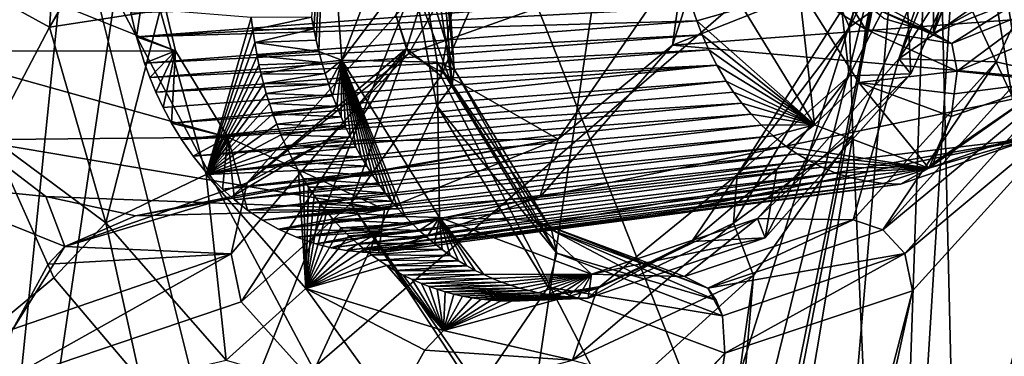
# Model space of a CAD drawing. Header units: metres. Extents: x -150 to 307, y -550 to 84.
# Tile 559 of 656: x 213.64 to 218.28, y -41.57 to -39.99. Entities that reach past the tile are written whole.
import ezdxf

# ---------------------------------------------------------------- set-up
doc = ezdxf.new("R2010")
doc.units = ezdxf.units.M
doc.layers.add('solid_26006363', color=7, linetype='CONTINUOUS')

msp = doc.modelspace()

# ---------------------------------------------------------------- linework, layer by layer
at = {"layer": 'solid_26006363'}
for points in [[(217.861282, -31.332376, 929.892578), (222.933762, -25.20709, 934.411987), (234.007233, -40.604111, 938.986267)], [(211.849777, -35.673874, 924.536499), (217.861282, -31.332376, 929.892578), (220.812195, -52.50819, 927.229919)], [(217.861282, -31.332376, 929.892578), (234.007233, -40.604111, 938.986267), (227.753754, -47.453865, 933.414612)], [(217.861282, -31.332376, 929.892578), (227.753754, -47.453865, 933.414612), (220.812195, -52.50819, 927.229919)], [(213.257065, -45.449768, 895.702209), (215.252579, -32.030029, 894.025635), (215.499542, -39.816025, 896.086182)], [(214.567001, -32.574631, 893.544678), (215.252579, -32.030029, 894.025635), (213.257065, -45.449768, 895.702209)], [(210.366333, -43.649803, 892.678589), (212.947647, -32.313995, 892.091675), (213.691833, -32.722839, 892.818787)], [(213.691833, -32.722839, 892.818787), (214.567001, -32.574631, 893.544678), (213.257065, -45.449768, 895.702209)], [(210.366333, -43.649803, 892.678589), (213.691833, -32.722839, 892.818787), (213.257065, -45.449768, 895.702209)], [(219.703812, -38.788795, 906.539978), (218.11322, -45.053974, 906.876282), (219.607803, -32.760334, 904.940002)], [(219.054092, -37.179184, 905.499023), (219.607803, -32.760334, 904.940002), (218.11322, -45.053974, 906.876282)], [(208.43158, -35.116402, 923.886902), (215.472626, -45.756702, 927.548523), (212.637207, -34.423523, 927.385193)], [(212.637207, -34.423523, 927.385193), (215.472626, -45.756702, 927.548523), (217.12439, -34.651424, 930.880432)], [(215.472626, -45.756702, 927.548523), (219.163727, -41.609745, 931.313477), (217.12439, -34.651424, 930.880432)], [(217.12439, -34.651424, 930.880432), (219.163727, -41.609745, 931.313477), (222.027405, -38.415882, 934.065552)], [(208.43158, -35.116402, 923.886902), (210.778534, -46.684689, 923.509277), (215.472626, -45.756702, 927.548523)], [(211.849777, -35.673874, 924.536499), (220.812195, -52.50819, 927.229919), (213.237823, -55.777954, 920.481384)], [(218.67218, -38.217937, 905.414124), (219.054092, -37.179184, 905.499023), (218.11322, -45.053974, 906.876282)], [(217.965302, -38.839603, 904.921265), (218.67218, -38.217937, 905.414124), (218.11322, -45.053974, 906.876282)], [(220.03334, -44.514591, 904.712952), (221.369293, -38.531185, 904.258057), (218.114151, -38.705982, 901.280334)], [(218.949158, -44.092865, 903.574402), (218.114151, -38.705982, 901.280334), (218.088257, -38.962677, 901.324707)], [(218.949158, -44.092865, 903.574402), (220.03334, -44.514591, 904.712952), (218.114151, -38.705982, 901.280334)], [(219.703812, -38.788795, 906.539978), (220.091125, -40.073395, 907.262756), (218.11322, -45.053974, 906.876282)], [(217.965302, -38.839603, 904.921265), (218.11322, -45.053974, 906.876282), (215.932251, -39.551105, 903.24353)], [(215.412399, -39.965641, 902.372437), (215.861588, -38.855412, 902.884521), (215.463058, -40.122818, 902.898743)], [(215.463058, -40.122818, 902.898743), (215.861588, -38.855412, 902.884521), (215.624893, -40.251015, 903.156616)], [(215.861588, -38.855412, 902.884521), (215.932251, -39.551105, 903.24353), (215.624893, -40.251015, 903.156616)], [(220.862549, -38.855034, 909.788574), (217.797806, -39.226589, 906.964172), (221.661865, -47.508507, 913.201111)], [(217.552643, -40.022438, 900.998657), (218.088257, -38.962677, 901.324707), (217.844528, -38.980259, 900.986938)], [(217.552643, -40.022438, 900.998657), (217.904236, -39.768673, 901.373169), (218.088257, -38.962677, 901.324707)], [(217.744095, -44.497955, 902.586731), (218.088257, -38.962677, 901.324707), (217.904236, -39.768673, 901.373169)], [(217.744095, -44.497955, 902.586731), (218.949158, -44.092865, 903.574402), (218.088257, -38.962677, 901.324707)], [(213.777466, -40.02243, 897.626648), (213.856079, -38.990021, 897.361572), (213.365662, -39.794975, 897.326355)], [(213.777466, -40.02243, 897.626648), (214.324677, -39.053375, 897.344849), (213.856079, -38.990021, 897.361572)], [(217.516586, -39.941536, 900.477051), (217.552643, -40.022438, 900.998657), (217.814987, -38.987274, 900.912598)], [(217.552643, -40.022438, 900.998657), (217.844528, -38.980259, 900.986938), (217.814987, -38.987274, 900.912598)], [(213.777466, -40.02243, 897.626648), (214.35582, -39.058784, 897.33551), (214.324677, -39.053375, 897.344849)], [(214.300903, -39.941257, 897.603394), (214.35582, -39.058784, 897.33551), (213.777466, -40.02243, 897.626648)], [(215.02475, -40.029621, 897.083313), (215.084, -39.150002, 896.903931), (215.014297, -39.975216, 897.059631)], [(215.036438, -40.083366, 897.107971), (215.084, -39.150002, 896.903931), (215.02475, -40.029621, 897.083313)], [(215.049301, -40.136379, 897.133484), (215.084, -39.150002, 896.903931), (215.036438, -40.083366, 897.107971)], [(215.049301, -40.136379, 897.133484), (215.157089, -40.17672, 897.239502), (215.084, -39.150002, 896.903931)], [(215.157089, -40.17672, 897.239502), (215.551498, -39.150002, 896.360352), (215.084, -39.150002, 896.903931)], [(215.157089, -40.17672, 897.239502), (215.525146, -39.688068, 896.498413), (215.551498, -39.150002, 896.360352)], [(219.169373, -39.136581, 897.828674), (217.036087, -39.136597, 900.690674), (216.717484, -40.106354, 900.663818)], [(218.929703, -39.940845, 897.773499), (219.169373, -39.136581, 897.828674), (216.717484, -40.106354, 900.663818)], [(217.036087, -39.136597, 900.690674), (216.776276, -39.683502, 900.602295), (216.717484, -40.106354, 900.663818)], [(217.785904, -40.170902, 899.584106), (218.124084, -39.149998, 899.616638), (218.475555, -39.688164, 899.132385)], [(218.207687, -39.150002, 899.692383), (218.124084, -39.149998, 899.616638), (217.785904, -40.170902, 899.584106)], [(218.072937, -39.72702, 899.723999), (218.207687, -39.150002, 899.692383), (217.785904, -40.170902, 899.584106)], [(214.597641, -56.193573, 900.512451), (218.87207, -39.864765, 899.109192), (219.028107, -39.206474, 899.075684)], [(218.257202, -47.652229, 900.844116), (214.597641, -56.193573, 900.512451), (219.028107, -39.206474, 899.075684)], [(215.678223, -40.294933, 896.423157), (215.499542, -39.816025, 896.086182), (215.518707, -39.206272, 895.943726)], [(215.589523, -39.202118, 896.035461), (215.678223, -40.294933, 896.423157), (215.518707, -39.206272, 895.943726)], [(215.525146, -39.688068, 896.498413), (215.687363, -40.22028, 896.560486), (215.619904, -39.181808, 896.202332)], [(215.620575, -39.190224, 896.14502), (215.687363, -40.22028, 896.560486), (215.589523, -39.202118, 896.035461)], [(215.687363, -40.22028, 896.560486), (215.678223, -40.294933, 896.423157), (215.589523, -39.202118, 896.035461)], [(215.620575, -39.190224, 896.14502), (215.619904, -39.181808, 896.202332), (215.687363, -40.22028, 896.560486)], [(218.396027, -47.018318, 900.768433), (218.257202, -47.652229, 900.844116), (219.028107, -39.206474, 899.075684)], [(212.798492, -39.711082, 902.523193), (212.153992, -44.11285, 903.21814), (217.797806, -39.226589, 906.964172)], [(215.706787, -45.887508, 907.0047), (217.797806, -39.226589, 906.964172), (212.153992, -44.11285, 903.21814)], [(216.114822, -46.006256, 907.421387), (217.797806, -39.226589, 906.964172), (215.706787, -45.887508, 907.0047)], [(216.114822, -46.006256, 907.421387), (216.336853, -46.443947, 907.769836), (217.797806, -39.226589, 906.964172)], [(216.28363, -47.02763, 907.911377), (217.032623, -48.165398, 908.991882), (217.797806, -39.226589, 906.964172)], [(216.336853, -46.443947, 907.769836), (216.28363, -47.02763, 907.911377), (217.797806, -39.226589, 906.964172)], [(217.797806, -39.226589, 906.964172), (217.032623, -48.165398, 908.991882), (221.661865, -47.508507, 913.201111)], [(218.245636, -39.308331, 897.013428), (218.421722, -39.79068, 897.170288), (217.949799, -40.050262, 896.749817)], [(218.178085, -39.446514, 896.953247), (218.245636, -39.308331, 897.013428), (217.949799, -40.050262, 896.749817)], [(218.074936, -39.541363, 896.861328), (218.178085, -39.446514, 896.953247), (217.949799, -40.050262, 896.749817)], [(218.11322, -45.053974, 906.876282), (215.624893, -40.251015, 903.156616), (215.932251, -39.551105, 903.24353)], [(217.949493, -39.575943, 896.749573), (217.949799, -40.050262, 896.749817), (217.475388, -39.787125, 896.327148)], [(217.949493, -39.575943, 896.749573), (218.074936, -39.541363, 896.861328), (217.949799, -40.050262, 896.749817)], [(214.372437, -40.133163, 898.575928), (213.16832, -40.135632, 899.784058), (213.058075, -39.606018, 899.495056)], [(214.254562, -39.633011, 898.337708), (214.372437, -40.133163, 898.575928), (213.058075, -39.606018, 899.495056)], [(215.412399, -39.965641, 902.372437), (215.473831, -40.145576, 901.850647), (215.77504, -39.617947, 901.930725)], [(216.776276, -39.683502, 900.602295), (215.77504, -39.617947, 901.930725), (215.473831, -40.145576, 901.850647)], [(214.161453, -39.953274, 898.340942), (214.188675, -40.066715, 898.395447), (214.254562, -39.633011, 898.337708)], [(214.188675, -40.066715, 898.395447), (214.372437, -40.133163, 898.575928), (214.254562, -39.633011, 898.337708)], [(215.157089, -40.17672, 897.239502), (215.607132, -40.186474, 896.722107), (215.525146, -39.688068, 896.498413)], [(216.178452, -40.550545, 900.299744), (216.776276, -39.683502, 900.602295), (215.473831, -40.145576, 901.850647)], [(215.525146, -39.688068, 896.498413), (215.607132, -40.186474, 896.722107), (215.687363, -40.22028, 896.560486)], [(216.717484, -40.106354, 900.663818), (216.776276, -39.683502, 900.602295), (216.178452, -40.550545, 900.299744)], [(217.785904, -40.170902, 899.584106), (218.475555, -39.688164, 899.132385), (218.245468, -40.184589, 899.077087)], [(218.245468, -40.184589, 899.077087), (218.475555, -39.688164, 899.132385), (218.395432, -40.22052, 898.978333)], [(217.516586, -39.941536, 900.477051), (217.816711, -39.730236, 900.027466), (217.552231, -40.250683, 899.992859)], [(217.552231, -40.250683, 899.992859), (217.816711, -39.730236, 900.027466), (217.842209, -40.242405, 899.654358)], [(217.552643, -40.022438, 900.998657), (217.568924, -40.530949, 901.276245), (217.904236, -39.768673, 901.373169)], [(217.744095, -44.497955, 902.586731), (217.904236, -39.768673, 901.373169), (217.568924, -40.530949, 901.276245)], [(217.842209, -40.242405, 899.654358), (218.072937, -39.72702, 899.723999), (217.785904, -40.170902, 899.584106)], [(217.816711, -39.730236, 900.027466), (218.072937, -39.72702, 899.723999), (217.842209, -40.242405, 899.654358)], [(213.777466, -40.02243, 897.626648), (213.365662, -39.794975, 897.326355), (213.502792, -40.544361, 897.647888)], [(217.628387, -40.031704, 896.189453), (217.31369, -39.832634, 895.857605), (217.478806, -39.787117, 895.992126)], [(217.475388, -39.787125, 896.327148), (217.949799, -40.050262, 896.749817), (217.715607, -39.981121, 896.493591)], [(217.650391, -39.921989, 896.257935), (217.628387, -40.031704, 896.189453), (217.478806, -39.787117, 895.992126)], [(218.421722, -39.79068, 897.170288), (218.39093, -39.871731, 897.062988), (217.949799, -40.050262, 896.749817)], [(213.257065, -45.449768, 895.702209), (215.499542, -39.816025, 896.086182), (215.605652, -40.393284, 896.333008)], [(215.678223, -40.294933, 896.423157), (215.605652, -40.393284, 896.333008), (215.499542, -39.816025, 896.086182)], [(217.31369, -39.832634, 895.857605), (217.38765, -40.482754, 896.23761), (217.049438, -39.930511, 895.791199)], [(217.31369, -39.832634, 895.857605), (217.596634, -40.282627, 896.227844), (217.38765, -40.482754, 896.23761)], [(217.628387, -40.031704, 896.189453), (217.596634, -40.282627, 896.227844), (217.31369, -39.832634, 895.857605)], [(216.792801, -39.869087, 895.854309), (214.188675, -40.066715, 898.395447), (214.161453, -39.953274, 898.340942)], [(216.792801, -39.869087, 895.854309), (216.810684, -39.928669, 895.882019), (214.188675, -40.066715, 898.395447)], [(214.597641, -56.193573, 900.512451), (218.619553, -40.418655, 899.029907), (218.87207, -39.864765, 899.109192)], [(217.949799, -40.050262, 896.749817), (218.39093, -39.871731, 897.062988), (218.035782, -40.098412, 896.653625)], [(218.39093, -39.871731, 897.062988), (218.472519, -39.92194, 896.991089), (218.035782, -40.098412, 896.653625)], [(214.300903, -39.941257, 897.603394), (213.777466, -40.02243, 897.626648), (214.044724, -40.945583, 898.14624)], [(214.300903, -39.941257, 897.603394), (214.044724, -40.945583, 898.14624), (214.517975, -40.71735, 898.075073)], [(216.810684, -39.928669, 895.882019), (216.832291, -39.991688, 895.913696), (214.188675, -40.066715, 898.395447)], [(214.300903, -39.941257, 897.603394), (214.517975, -40.71735, 898.075073), (214.729813, -39.976448, 897.362488)], [(218.700714, -40.283539, 897.637512), (218.929703, -39.940845, 897.773499), (216.717484, -40.106354, 900.663818)], [(217.049438, -39.930511, 895.791199), (216.832291, -39.991688, 895.913696), (216.810684, -39.928669, 895.882019)], [(217.049438, -39.930511, 895.791199), (217.38765, -40.482754, 896.23761), (216.832291, -39.991688, 895.913696)], [(217.023575, -40.717842, 900.314087), (217.516586, -39.941536, 900.477051), (217.552231, -40.250683, 899.992859)], [(217.023575, -40.717842, 900.314087), (217.552643, -40.022438, 900.998657), (217.516586, -39.941536, 900.477051)], [(217.650391, -39.921989, 896.257935), (218.035782, -40.098412, 896.653625), (217.628387, -40.031704, 896.189453)], [(217.650391, -39.921989, 896.257935), (217.949799, -40.050262, 896.749817), (218.035782, -40.098412, 896.653625)], [(217.715607, -39.981121, 896.493591), (217.949799, -40.050262, 896.749817), (217.650391, -39.921989, 896.257935)], [(218.035782, -40.098412, 896.653625), (218.472519, -39.92194, 896.991089), (218.06044, -40.229259, 896.626343)], [(218.472519, -39.92194, 896.991089), (218.543106, -40.031929, 897.005127), (218.06044, -40.229259, 896.626343)], [(216.832291, -39.991688, 895.913696), (214.22699, -40.191727, 898.463013), (214.188675, -40.066715, 898.395447)], [(216.832291, -39.991688, 895.913696), (216.858276, -40.058125, 895.949951), (214.22699, -40.191727, 898.463013)], [(214.517975, -40.71735, 898.075073), (214.737106, -40.033962, 897.391296), (214.729813, -39.976448, 897.362488)], [(215.412399, -39.965641, 902.372437), (215.463058, -40.122818, 902.898743), (214.711563, -40.756504, 902.00885)], [(215.412399, -39.965641, 902.372437), (214.711563, -40.756504, 902.00885), (215.473831, -40.145576, 901.850647)], [(215.014297, -39.975216, 897.059631), (214.729813, -39.976448, 897.362488), (214.737106, -40.033962, 897.391296)], [(215.02475, -40.029621, 897.083313), (215.014297, -39.975216, 897.059631), (214.737106, -40.033962, 897.391296)], [(217.38765, -40.482754, 896.23761), (216.858276, -40.058125, 895.949951), (216.832291, -39.991688, 895.913696)], [(214.044724, -40.945583, 898.14624), (213.777466, -40.02243, 897.626648), (213.502792, -40.544361, 897.647888)], [(214.517975, -40.71735, 898.075073), (214.746292, -40.093891, 897.422791), (214.737106, -40.033962, 897.391296)], [(215.02475, -40.029621, 897.083313), (214.737106, -40.033962, 897.391296), (214.746292, -40.093891, 897.422791)], [(215.036438, -40.083366, 897.107971), (215.02475, -40.029621, 897.083313), (214.746292, -40.093891, 897.422791)], [(217.552643, -40.022438, 900.998657), (217.006256, -40.946068, 900.791565), (217.568924, -40.530949, 901.276245)], [(217.023575, -40.717842, 900.314087), (217.006256, -40.946068, 900.791565), (217.552643, -40.022438, 900.998657)], [(217.628387, -40.031704, 896.189453), (218.06044, -40.229259, 896.626343), (217.596634, -40.282627, 896.227844)], [(217.628387, -40.031704, 896.189453), (218.035782, -40.098412, 896.653625), (218.06044, -40.229259, 896.626343)], [(218.06044, -40.229259, 896.626343), (218.543106, -40.031929, 897.005127), (218.511154, -40.277004, 897.041809)], [(214.188675, -40.066715, 898.395447), (214.22699, -40.191727, 898.463013), (214.372437, -40.133163, 898.575928)], [(216.858276, -40.058125, 895.949951), (214.25145, -40.258507, 898.502686), (214.22699, -40.191727, 898.463013)], [(216.858276, -40.058125, 895.949951), (216.889496, -40.127895, 895.991455), (214.25145, -40.258507, 898.502686)], [(214.517975, -40.71735, 898.075073), (214.757629, -40.15617, 897.457153), (214.746292, -40.093891, 897.422791)], [(215.049301, -40.136379, 897.133484), (215.036438, -40.083366, 897.107971), (214.746292, -40.093891, 897.422791)], [(215.049301, -40.136379, 897.133484), (214.746292, -40.093891, 897.422791), (214.757629, -40.15617, 897.457153)], [(217.38765, -40.482754, 896.23761), (216.889496, -40.127895, 895.991455), (216.858276, -40.058125, 895.949951)], [(220.091125, -40.073395, 907.262756), (220.942719, -40.796352, 908.282776), (218.11322, -45.053974, 906.876282)], [(214.372437, -40.133163, 898.575928), (214.619904, -40.541111, 898.905884), (213.16832, -40.135632, 899.784058)], [(214.619904, -40.541111, 898.905884), (213.410812, -40.553661, 900.152466), (213.16832, -40.135632, 899.784058)], [(214.22699, -40.191727, 898.463013), (214.25145, -40.258507, 898.502686), (214.372437, -40.133163, 898.575928)], [(216.889496, -40.127895, 895.991455), (214.280304, -40.328129, 898.547058), (214.25145, -40.258507, 898.502686)], [(214.25145, -40.258507, 898.502686), (214.280304, -40.328129, 898.547058), (214.372437, -40.133163, 898.575928)], [(216.889496, -40.127895, 895.991455), (216.926895, -40.200741, 896.039185), (214.280304, -40.328129, 898.547058)], [(214.280304, -40.328129, 898.547058), (214.314285, -40.400452, 898.596741), (214.372437, -40.133163, 898.575928)], [(214.314285, -40.400452, 898.596741), (214.354156, -40.475136, 898.652344), (214.372437, -40.133163, 898.575928)], [(214.354156, -40.475136, 898.652344), (214.619904, -40.541111, 898.905884), (214.372437, -40.133163, 898.575928)], [(214.635651, -41.090805, 902.440979), (215.463058, -40.122818, 902.898743), (214.682251, -41.318493, 902.602966)], [(214.711563, -40.756504, 902.00885), (215.463058, -40.122818, 902.898743), (214.635651, -41.090805, 902.440979)], [(215.463058, -40.122818, 902.898743), (215.199677, -40.853413, 902.939148), (214.682251, -41.318493, 902.602966)], [(215.063324, -40.18858, 897.159851), (215.049301, -40.136379, 897.133484), (214.757629, -40.15617, 897.457153)], [(215.063324, -40.18858, 897.159851), (215.157089, -40.17672, 897.239502), (215.049301, -40.136379, 897.133484)], [(215.463058, -40.122818, 902.898743), (215.624893, -40.251015, 903.156616), (215.199677, -40.853413, 902.939148)], [(216.717484, -40.106354, 900.663818), (216.178452, -40.550545, 900.299744), (216.092056, -40.823116, 900.297241)], [(218.700714, -40.283539, 897.637512), (216.717484, -40.106354, 900.663818), (216.092056, -40.823116, 900.297241)], [(217.38765, -40.482754, 896.23761), (216.926895, -40.200741, 896.039185), (216.889496, -40.127895, 895.991455)], [(214.517975, -40.71735, 898.075073), (214.766525, -40.199032, 897.481812), (214.757629, -40.15617, 897.457153)], [(214.711563, -40.756504, 902.00885), (215.080307, -40.560135, 901.648926), (215.473831, -40.145576, 901.850647)], [(215.063324, -40.18858, 897.159851), (214.757629, -40.15617, 897.457153), (214.766525, -40.199032, 897.481812)], [(215.078461, -40.239895, 897.186951), (215.157089, -40.17672, 897.239502), (215.063324, -40.18858, 897.159851)], [(215.095581, -40.293007, 897.216309), (215.157089, -40.17672, 897.239502), (215.078461, -40.239895, 897.186951)], [(216.178452, -40.550545, 900.299744), (215.473831, -40.145576, 901.850647), (215.080307, -40.560135, 901.648926)], [(215.113846, -40.344959, 897.246399), (215.157089, -40.17672, 897.239502), (215.095581, -40.293007, 897.216309)], [(215.133209, -40.395649, 897.2771), (215.157089, -40.17672, 897.239502), (215.113846, -40.344959, 897.246399)], [(215.153641, -40.445049, 897.308472), (215.157089, -40.17672, 897.239502), (215.133209, -40.395649, 897.2771)], [(215.175415, -40.493565, 897.34082), (215.157089, -40.17672, 897.239502), (215.153641, -40.445049, 897.308472)], [(215.157089, -40.17672, 897.239502), (215.618866, -40.919807, 897.849243), (215.607132, -40.186474, 896.722107)], [(215.455658, -40.914764, 897.703186), (215.618866, -40.919807, 897.849243), (215.157089, -40.17672, 897.239502)], [(215.198547, -40.54121, 897.374084), (215.157089, -40.17672, 897.239502), (215.175415, -40.493565, 897.34082)], [(215.222961, -40.587894, 897.408325), (215.157089, -40.17672, 897.239502), (215.198547, -40.54121, 897.374084)], [(215.248581, -40.633511, 897.443359), (215.157089, -40.17672, 897.239502), (215.222961, -40.587894, 897.408325)], [(215.27533, -40.677963, 897.479065), (215.157089, -40.17672, 897.239502), (215.248581, -40.633511, 897.443359)], [(215.303146, -40.721153, 897.515381), (215.157089, -40.17672, 897.239502), (215.27533, -40.677963, 897.479065)], [(215.331955, -40.762981, 897.552246), (215.157089, -40.17672, 897.239502), (215.303146, -40.721153, 897.515381)], [(215.361679, -40.803345, 897.589539), (215.157089, -40.17672, 897.239502), (215.331955, -40.762981, 897.552246)], [(215.392227, -40.842144, 897.627197), (215.157089, -40.17672, 897.239502), (215.361679, -40.803345, 897.589539)], [(215.423553, -40.879284, 897.665039), (215.157089, -40.17672, 897.239502), (215.392227, -40.842144, 897.627197)], [(215.455658, -40.914764, 897.703186), (215.157089, -40.17672, 897.239502), (215.423553, -40.879284, 897.665039)], [(215.607132, -40.186474, 896.722107), (216.147629, -40.978233, 897.198792), (215.687363, -40.22028, 896.560486)], [(215.607132, -40.186474, 896.722107), (216.059784, -40.932892, 897.35376), (216.147629, -40.978233, 897.198792)], [(215.618866, -40.919807, 897.849243), (216.059784, -40.932892, 897.35376), (215.607132, -40.186474, 896.722107)], [(217.118866, -40.923908, 899.188843), (217.785904, -40.170902, 899.584106), (217.570084, -40.930233, 898.700989)], [(217.842209, -40.242405, 899.654358), (217.785904, -40.170902, 899.584106), (217.118866, -40.923908, 899.188843)], [(217.785904, -40.170902, 899.584106), (218.245468, -40.184589, 899.077087), (217.570084, -40.930233, 898.700989)], [(217.570084, -40.930233, 898.700989), (218.245468, -40.184589, 899.077087), (217.709702, -40.978382, 898.593079)], [(218.245468, -40.184589, 899.077087), (218.395432, -40.22052, 898.978333), (217.709702, -40.978382, 898.593079)], [(216.926895, -40.200741, 896.039185), (214.314285, -40.400452, 898.596741), (214.280304, -40.328129, 898.547058)], [(216.926895, -40.200741, 896.039185), (214.354156, -40.475136, 898.652344), (214.314285, -40.400452, 898.596741)], [(216.926895, -40.200741, 896.039185), (216.971634, -40.27623, 896.094055), (214.354156, -40.475136, 898.652344)], [(214.517975, -40.71735, 898.075073), (214.776611, -40.242878, 897.507935), (214.766525, -40.199032, 897.481812)], [(215.063324, -40.18858, 897.159851), (214.766525, -40.199032, 897.481812), (214.776611, -40.242878, 897.507935)], [(215.078461, -40.239895, 897.186951), (215.063324, -40.18858, 897.159851), (214.776611, -40.242878, 897.507935)], [(215.687363, -40.22028, 896.560486), (216.172287, -41.088413, 897.090271), (215.678223, -40.294933, 896.423157)], [(215.687363, -40.22028, 896.560486), (216.147629, -40.978233, 897.198792), (216.172287, -41.088413, 897.090271)], [(217.38765, -40.482754, 896.23761), (216.971634, -40.27623, 896.094055), (216.926895, -40.200741, 896.039185)], [(218.046341, -40.33588, 896.642212), (217.596634, -40.282627, 896.227844), (218.06044, -40.229259, 896.626343)], [(217.709702, -40.978382, 898.593079), (218.395432, -40.22052, 898.978333), (218.532547, -40.295807, 898.971436)], [(218.046341, -40.33588, 896.642212), (218.06044, -40.229259, 896.626343), (218.511154, -40.277004, 897.041809)], [(216.971634, -40.27623, 896.094055), (214.400879, -40.551773, 898.714539), (214.354156, -40.475136, 898.652344)], [(216.971634, -40.27623, 896.094055), (217.006149, -40.327663, 896.135071), (214.400879, -40.551773, 898.714539)], [(214.517975, -40.71735, 898.075073), (214.788071, -40.288002, 897.535706), (214.776611, -40.242878, 897.507935)], [(215.078461, -40.239895, 897.186951), (214.776611, -40.242878, 897.507935), (214.788071, -40.288002, 897.535706)], [(215.095581, -40.293007, 897.216309), (215.078461, -40.239895, 897.186951), (214.788071, -40.288002, 897.535706)], [(218.11322, -45.053974, 906.876282), (215.199677, -40.853413, 902.939148), (215.624893, -40.251015, 903.156616)], [(217.38765, -40.482754, 896.23761), (217.006149, -40.327663, 896.135071), (216.971634, -40.27623, 896.094055)], [(217.023575, -40.717842, 900.314087), (217.552231, -40.250683, 899.992859), (217.209854, -40.692421, 899.858765)], [(217.154724, -41.016369, 899.246582), (217.842209, -40.242405, 899.654358), (217.118866, -40.923908, 899.188843)], [(217.552231, -40.250683, 899.992859), (217.842209, -40.242405, 899.654358), (217.154724, -41.016369, 899.246582)], [(217.209854, -40.692421, 899.858765), (217.552231, -40.250683, 899.992859), (217.154724, -41.016369, 899.246582)], [(218.511154, -40.277004, 897.041809), (217.927719, -40.687366, 896.775024), (217.947495, -40.663532, 896.75293)], [(218.511154, -40.277004, 897.041809), (218.521088, -40.479767, 897.24762), (217.927719, -40.687366, 896.775024)], [(218.511154, -40.277004, 897.041809), (217.947495, -40.663532, 896.75293), (218.03212, -40.442482, 896.658203)], [(218.046341, -40.33588, 896.642212), (218.511154, -40.277004, 897.041809), (218.03212, -40.442482, 896.658203)], [(214.517975, -40.71735, 898.075073), (214.801025, -40.334335, 897.565369), (214.788071, -40.288002, 897.535706)], [(215.095581, -40.293007, 897.216309), (214.788071, -40.288002, 897.535706), (214.801025, -40.334335, 897.565369)], [(215.113846, -40.344959, 897.246399), (215.095581, -40.293007, 897.216309), (214.801025, -40.334335, 897.565369)], [(215.678223, -40.294933, 896.423157), (216.172287, -41.088413, 897.090271), (215.605652, -40.393284, 896.333008)], [(218.419006, -40.545929, 897.438599), (218.700714, -40.283539, 897.637512), (216.092056, -40.823116, 900.297241)], [(217.596634, -40.282627, 896.227844), (217.927719, -40.687366, 896.775024), (217.38765, -40.482754, 896.23761)], [(217.596634, -40.282627, 896.227844), (218.03212, -40.442482, 896.658203), (217.927719, -40.687366, 896.775024)], [(218.046341, -40.33588, 896.642212), (218.03212, -40.442482, 896.658203), (217.596634, -40.282627, 896.227844)], [(217.709702, -40.978382, 898.593079), (218.532547, -40.295807, 898.971436), (217.813705, -41.089203, 898.555481)], [(217.813705, -41.089203, 898.555481), (218.532547, -40.295807, 898.971436), (218.619553, -40.418655, 899.029907)], [(217.006149, -40.327663, 896.135071), (217.044983, -40.379704, 896.180115), (214.400879, -40.551773, 898.714539)], [(214.517975, -40.71735, 898.075073), (214.815598, -40.381794, 897.596863), (214.801025, -40.334335, 897.565369)], [(215.113846, -40.344959, 897.246399), (214.801025, -40.334335, 897.565369), (214.815598, -40.381794, 897.596863)], [(215.133209, -40.395649, 897.2771), (215.113846, -40.344959, 897.246399), (214.815598, -40.381794, 897.596863)], [(217.38765, -40.482754, 896.23761), (217.044983, -40.379704, 896.180115), (217.006149, -40.327663, 896.135071)], [(213.257065, -45.449768, 895.702209), (215.605652, -40.393284, 896.333008), (216.131622, -41.248779, 897.029785)], [(217.044983, -40.379704, 896.180115), (214.455597, -40.629841, 898.784363), (214.400879, -40.551773, 898.714539)], [(217.044983, -40.379704, 896.180115), (217.088669, -40.431969, 896.229553), (214.455597, -40.629841, 898.784363)], [(214.517975, -40.71735, 898.075073), (214.83194, -40.430325, 897.630371), (214.815598, -40.381794, 897.596863)], [(214.597641, -56.193573, 900.512451), (217.850388, -41.265743, 898.568115), (218.619553, -40.418655, 899.029907)], [(215.133209, -40.395649, 897.2771), (214.815598, -40.381794, 897.596863), (214.83194, -40.430325, 897.630371)], [(215.153641, -40.445049, 897.308472), (215.133209, -40.395649, 897.2771), (214.83194, -40.430325, 897.630371)], [(216.172287, -41.088413, 897.090271), (216.131622, -41.248779, 897.029785), (215.605652, -40.393284, 896.333008)], [(217.38765, -40.482754, 896.23761), (217.088669, -40.431969, 896.229553), (217.044983, -40.379704, 896.180115)], [(217.813705, -41.089203, 898.555481), (218.619553, -40.418655, 899.029907), (217.850388, -41.265743, 898.568115)], [(217.088669, -40.431969, 896.229553), (214.519531, -40.708366, 898.862488), (214.455597, -40.629841, 898.784363)], [(214.517975, -40.71735, 898.075073), (214.850174, -40.479782, 897.666016), (214.83194, -40.430325, 897.630371)], [(217.088669, -40.431969, 896.229553), (217.137772, -40.483883, 896.283752), (214.519531, -40.708366, 898.862488)], [(215.153641, -40.445049, 897.308472), (214.83194, -40.430325, 897.630371), (214.850174, -40.479782, 897.666016)], [(215.175415, -40.493565, 897.34082), (215.153641, -40.445049, 897.308472), (214.850174, -40.479782, 897.666016)], [(217.38765, -40.482754, 896.23761), (217.137772, -40.483883, 896.283752), (217.088669, -40.431969, 896.229553)], [(218.03212, -40.442482, 896.658203), (217.947495, -40.663532, 896.75293), (217.927719, -40.687366, 896.775024)], [(214.354156, -40.475136, 898.652344), (214.400879, -40.551773, 898.714539), (214.619904, -40.541111, 898.905884)], [(214.517975, -40.71735, 898.075073), (214.870514, -40.530125, 897.703796), (214.850174, -40.479782, 897.666016)], [(217.137772, -40.483883, 896.283752), (214.594101, -40.786057, 898.949951), (214.519531, -40.708366, 898.862488)], [(217.137772, -40.483883, 896.283752), (217.192993, -40.534943, 896.343201), (214.594101, -40.786057, 898.949951)], [(215.175415, -40.493565, 897.34082), (214.850174, -40.479782, 897.666016), (214.870514, -40.530125, 897.703796)], [(215.198547, -40.54121, 897.374084), (215.175415, -40.493565, 897.34082), (214.870514, -40.530125, 897.703796)], [(217.38765, -40.482754, 896.23761), (217.192993, -40.534943, 896.343201), (217.137772, -40.483883, 896.283752)], [(217.38765, -40.482754, 896.23761), (217.254852, -40.584141, 896.408142), (217.192993, -40.534943, 896.343201)], [(217.38765, -40.482754, 896.23761), (217.927719, -40.687366, 896.775024), (217.254852, -40.584141, 896.408142)], [(218.521088, -40.479767, 897.24762), (218.419006, -40.545929, 897.438599), (217.927719, -40.687366, 896.775024)], [(209.816055, -44.517254, 895.559143), (213.798218, -41.204414, 898.088562), (213.502792, -40.544361, 897.647888)], [(213.410812, -40.553661, 900.152466), (213.761551, -40.820835, 900.563354), (213.098648, -40.754875, 900.56604)], [(214.619904, -40.541111, 898.905884), (215.359207, -40.881535, 899.657166), (213.410812, -40.553661, 900.152466)], [(215.359207, -40.881535, 899.657166), (213.761551, -40.820835, 900.563354), (213.410812, -40.553661, 900.152466)], [(214.044724, -40.945583, 898.14624), (213.502792, -40.544361, 897.647888), (213.798218, -41.204414, 898.088562)], [(216.178452, -40.550545, 900.299744), (214.640533, -40.821198, 901.349915), (214.184723, -40.912354, 900.975342)], [(215.359207, -40.881535, 899.657166), (216.178452, -40.550545, 900.299744), (214.184723, -40.912354, 900.975342)], [(214.400879, -40.551773, 898.714539), (214.455597, -40.629841, 898.784363), (214.619904, -40.541111, 898.905884)], [(214.455597, -40.629841, 898.784363), (214.519531, -40.708366, 898.862488), (214.619904, -40.541111, 898.905884)], [(214.517975, -40.71735, 898.075073), (214.893051, -40.581123, 897.743835), (214.870514, -40.530125, 897.703796)], [(214.519531, -40.708366, 898.862488), (214.594101, -40.786057, 898.949951), (214.619904, -40.541111, 898.905884)], [(217.192993, -40.534943, 896.343201), (214.650681, -40.836693, 899.014099), (214.594101, -40.786057, 898.949951)], [(214.594101, -40.786057, 898.949951), (214.650681, -40.836693, 899.014099), (214.619904, -40.541111, 898.905884)], [(214.713058, -40.885468, 899.082886), (215.359207, -40.881535, 899.657166), (214.619904, -40.541111, 898.905884)], [(214.650681, -40.836693, 899.014099), (214.713058, -40.885468, 899.082886), (214.619904, -40.541111, 898.905884)], [(216.178452, -40.550545, 900.299744), (215.080307, -40.560135, 901.648926), (214.640533, -40.821198, 901.349915)], [(217.192993, -40.534943, 896.343201), (217.254852, -40.584141, 896.408142), (214.650681, -40.836693, 899.014099)], [(215.198547, -40.54121, 897.374084), (214.870514, -40.530125, 897.703796), (214.893051, -40.581123, 897.743835)], [(215.222961, -40.587894, 897.408325), (215.198547, -40.54121, 897.374084), (214.893051, -40.581123, 897.743835)], [(218.419006, -40.545929, 897.438599), (215.330933, -41.086517, 899.688477), (216.562241, -40.924534, 898.306396)], [(218.419006, -40.545929, 897.438599), (216.092056, -40.823116, 900.297241), (215.330933, -41.086517, 899.688477)], [(216.092056, -40.823116, 900.297241), (216.178452, -40.550545, 900.299744), (215.359207, -40.881535, 899.657166)], [(216.562241, -40.924534, 898.306396), (217.793671, -40.762585, 896.924316), (218.419006, -40.545929, 897.438599)], [(216.718262, -45.629196, 901.998108), (217.568924, -40.530949, 901.276245), (217.100296, -41.193256, 901.03479)], [(216.718262, -45.629196, 901.998108), (217.744095, -44.497955, 902.586731), (217.568924, -40.530949, 901.276245)], [(217.006256, -40.946068, 900.791565), (217.100296, -41.193256, 901.03479), (217.568924, -40.530949, 901.276245)], [(217.927719, -40.687366, 896.775024), (218.419006, -40.545929, 897.438599), (217.793671, -40.762585, 896.924316)], [(214.517975, -40.71735, 898.075073), (214.911545, -40.619781, 897.775452), (214.893051, -40.581123, 897.743835)], [(214.711563, -40.756504, 902.00885), (214.640533, -40.821198, 901.349915), (215.080307, -40.560135, 901.648926)], [(217.254852, -40.584141, 896.408142), (214.713058, -40.885468, 899.082886), (214.650681, -40.836693, 899.014099)], [(217.254852, -40.584141, 896.408142), (217.306213, -40.6194, 896.46106), (214.713058, -40.885468, 899.082886)], [(215.222961, -40.587894, 897.408325), (214.893051, -40.581123, 897.743835), (214.911545, -40.619781, 897.775452)], [(215.248581, -40.633511, 897.443359), (215.222961, -40.587894, 897.408325), (214.911545, -40.619781, 897.775452)], [(217.927719, -40.687366, 896.775024), (217.306213, -40.6194, 896.46106), (217.254852, -40.584141, 896.408142)], [(214.517975, -40.71735, 898.075073), (214.931503, -40.658741, 897.808472), (214.911545, -40.619781, 897.775452)], [(217.306213, -40.6194, 896.46106), (214.782486, -40.931992, 899.15741), (214.713058, -40.885468, 899.082886)], [(217.306213, -40.6194, 896.46106), (217.36203, -40.652496, 896.517456), (214.782486, -40.931992, 899.15741)], [(215.248581, -40.633511, 897.443359), (214.911545, -40.619781, 897.775452), (214.931503, -40.658741, 897.808472)], [(215.27533, -40.677963, 897.479065), (215.248581, -40.633511, 897.443359), (214.931503, -40.658741, 897.808472)], [(217.927719, -40.687366, 896.775024), (217.36203, -40.652496, 896.517456), (217.306213, -40.6194, 896.46106)], [(214.517975, -40.71735, 898.075073), (214.952927, -40.697826, 897.842957), (214.931503, -40.658741, 897.808472)], [(214.517975, -40.71735, 898.075073), (214.987915, -41.255123, 898.686523), (214.952927, -40.697826, 897.842957)], [(217.36203, -40.652496, 896.517456), (214.859283, -40.975052, 899.237549), (214.782486, -40.931992, 899.15741)], [(217.36203, -40.652496, 896.517456), (217.422714, -40.682854, 896.577698), (214.859283, -40.975052, 899.237549)], [(217.422714, -40.682854, 896.577698), (214.943207, -41.012966, 899.322632), (214.859283, -40.975052, 899.237549)], [(215.27533, -40.677963, 897.479065), (214.931503, -40.658741, 897.808472), (214.952927, -40.697826, 897.842957)], [(217.422714, -40.682854, 896.577698), (217.489105, -40.709877, 896.642334), (214.943207, -41.012966, 899.322632)], [(215.303146, -40.721153, 897.515381), (215.27533, -40.677963, 897.479065), (214.952927, -40.697826, 897.842957)], [(214.987915, -41.255123, 898.686523), (214.975983, -40.737041, 897.878906), (214.952927, -40.697826, 897.842957)], [(215.303146, -40.721153, 897.515381), (214.952927, -40.697826, 897.842957), (214.975983, -40.737041, 897.878906)], [(216.808533, -41.033081, 899.632813), (217.209854, -40.692421, 899.858765), (217.154724, -41.016369, 899.246582)], [(217.023575, -40.717842, 900.314087), (217.209854, -40.692421, 899.858765), (216.808533, -41.033081, 899.632813)], [(217.927719, -40.687366, 896.775024), (217.422714, -40.682854, 896.577698), (217.36203, -40.652496, 896.517456)], [(217.927719, -40.687366, 896.775024), (217.489105, -40.709877, 896.642334), (217.422714, -40.682854, 896.577698)], [(217.927719, -40.687366, 896.775024), (217.560669, -40.732323, 896.710632), (217.489105, -40.709877, 896.642334)], [(217.927719, -40.687366, 896.775024), (217.635361, -40.748924, 896.780579), (217.560669, -40.732323, 896.710632)], [(217.927719, -40.687366, 896.775024), (217.713043, -40.75919, 896.851868), (217.635361, -40.748924, 896.780579)], [(217.927719, -40.687366, 896.775024), (217.793671, -40.762585, 896.924316), (217.713043, -40.75919, 896.851868)], [(214.517975, -40.71735, 898.075073), (214.044724, -40.945583, 898.14624), (214.61203, -41.592358, 898.848022)], [(214.517975, -40.71735, 898.075073), (214.61203, -41.592358, 898.848022), (214.987915, -41.255123, 898.686523)], [(217.489105, -40.709877, 896.642334), (215.034851, -41.044605, 899.412964), (214.943207, -41.012966, 899.322632)], [(215.331955, -40.762981, 897.552246), (215.303146, -40.721153, 897.515381), (214.975983, -40.737041, 897.878906)], [(214.987915, -41.255123, 898.686523), (215.000809, -40.776356, 897.916443), (214.975983, -40.737041, 897.878906)], [(215.331955, -40.762981, 897.552246), (214.975983, -40.737041, 897.878906), (215.000809, -40.776356, 897.916443)], [(217.489105, -40.709877, 896.642334), (217.560669, -40.732323, 896.710632), (215.034851, -41.044605, 899.412964)], [(217.560669, -40.732323, 896.710632), (215.106705, -41.062893, 899.482056), (215.034851, -41.044605, 899.412964)], [(217.560669, -40.732323, 896.710632), (217.635361, -40.748924, 896.780579), (215.106705, -41.062893, 899.482056)], [(216.363846, -41.255623, 899.91571), (217.023575, -40.717842, 900.314087), (216.808533, -41.033081, 899.632813)], [(216.363846, -41.255623, 899.91571), (217.006256, -40.946068, 900.791565), (217.023575, -40.717842, 900.314087)], [(213.098648, -40.754875, 900.56604), (213.851013, -41.056702, 901.348022), (213.605026, -41.446281, 901.620422)], [(213.761551, -40.820835, 900.563354), (213.851013, -41.056702, 901.348022), (213.098648, -40.754875, 900.56604)], [(214.711563, -40.756504, 902.00885), (214.635651, -41.090805, 902.440979), (213.851013, -41.056702, 901.348022)], [(214.711563, -40.756504, 902.00885), (213.851013, -41.056702, 901.348022), (214.640533, -40.821198, 901.349915)], [(214.987915, -41.255123, 898.686523), (215.02739, -40.815556, 897.955505), (215.000809, -40.776356, 897.916443)], [(215.361679, -40.803345, 897.589539), (215.331955, -40.762981, 897.552246), (215.000809, -40.776356, 897.916443)], [(215.361679, -40.803345, 897.589539), (215.000809, -40.776356, 897.916443), (215.02739, -40.815556, 897.955505)], [(217.635361, -40.748924, 896.780579), (215.179794, -41.075993, 899.550781), (215.106705, -41.062893, 899.482056)], [(217.635361, -40.748924, 896.780579), (217.713043, -40.75919, 896.851868), (215.179794, -41.075993, 899.550781)], [(217.713043, -40.75919, 896.851868), (215.254562, -41.08392, 899.61969), (215.179794, -41.075993, 899.550781)], [(217.713043, -40.75919, 896.851868), (217.793671, -40.762585, 896.924316), (215.254562, -41.08392, 899.61969)], [(217.793671, -40.762585, 896.924316), (216.562241, -40.924534, 898.306396), (215.254562, -41.08392, 899.61969)], [(222.018539, -40.774063, 909.316711), (222.963303, -44.726124, 911.422607), (218.11322, -45.053974, 906.876282)], [(220.942719, -40.796352, 908.282776), (222.018539, -40.774063, 909.316711), (218.11322, -45.053974, 906.876282)], [(213.761551, -40.820835, 900.563354), (214.184723, -40.912354, 900.975342), (213.851013, -41.056702, 901.348022)], [(215.359207, -40.881535, 899.657166), (214.184723, -40.912354, 900.975342), (213.761551, -40.820835, 900.563354)], [(214.640533, -40.821198, 901.349915), (213.851013, -41.056702, 901.348022), (214.184723, -40.912354, 900.975342)], [(214.987915, -41.255123, 898.686523), (215.055847, -40.854557, 897.996155), (215.02739, -40.815556, 897.955505)], [(215.392227, -40.842144, 897.627197), (215.361679, -40.803345, 897.589539), (215.02739, -40.815556, 897.955505)], [(215.392227, -40.842144, 897.627197), (215.02739, -40.815556, 897.955505), (215.055847, -40.854557, 897.996155)], [(216.092056, -40.823116, 900.297241), (215.345062, -40.984032, 899.672729), (215.330933, -41.086517, 899.688477)], [(216.092056, -40.823116, 900.297241), (215.359207, -40.881535, 899.657166), (215.345062, -40.984032, 899.672729)], [(217.745239, -44.719032, 906.427368), (214.682251, -41.318493, 902.602966), (215.199677, -40.853413, 902.939148)], [(214.713058, -40.885468, 899.082886), (214.782486, -40.931992, 899.15741), (215.359207, -40.881535, 899.657166)], [(214.782486, -40.931992, 899.15741), (214.859283, -40.975052, 899.237549), (215.359207, -40.881535, 899.657166)], [(214.859283, -40.975052, 899.237549), (215.345062, -40.984032, 899.672729), (215.359207, -40.881535, 899.657166)], [(214.987915, -41.255123, 898.686523), (215.086349, -40.893311, 898.038574), (215.055847, -40.854557, 897.996155)], [(215.423553, -40.879284, 897.665039), (215.392227, -40.842144, 897.627197), (215.055847, -40.854557, 897.996155)], [(215.423553, -40.879284, 897.665039), (215.055847, -40.854557, 897.996155), (215.086349, -40.893311, 898.038574)], [(215.455658, -40.914764, 897.703186), (215.423553, -40.879284, 897.665039), (215.086349, -40.893311, 898.038574)], [(218.11322, -45.053974, 906.876282), (217.745239, -44.719032, 906.427368), (215.199677, -40.853413, 902.939148)], [(214.987915, -41.255123, 898.686523), (215.118805, -40.931477, 898.08252), (215.086349, -40.893311, 898.038574)], [(215.455658, -40.914764, 897.703186), (215.086349, -40.893311, 898.038574), (215.118805, -40.931477, 898.08252)], [(215.4888, -40.948914, 897.741882), (215.455658, -40.914764, 897.703186), (215.118805, -40.931477, 898.08252)], [(216.562241, -40.924534, 898.306396), (215.330933, -41.086517, 899.688477), (215.254562, -41.08392, 899.61969)], [(215.4888, -40.948914, 897.741882), (215.618866, -40.919807, 897.849243), (215.455658, -40.914764, 897.703186)], [(215.522964, -40.981724, 897.781128), (215.618866, -40.919807, 897.849243), (215.4888, -40.948914, 897.741882)], [(215.558105, -41.013138, 897.820923), (215.618866, -40.919807, 897.849243), (215.522964, -40.981724, 897.781128)], [(215.594193, -41.043102, 897.861145), (215.618866, -40.919807, 897.849243), (215.558105, -41.013138, 897.820923)], [(215.631134, -41.07156, 897.901733), (215.618866, -40.919807, 897.849243), (215.594193, -41.043102, 897.861145)], [(215.618866, -40.919807, 897.849243), (216.33606, -41.187244, 898.56073), (216.059784, -40.932892, 897.35376)], [(215.827225, -41.189331, 898.108215), (216.33606, -41.187244, 898.56073), (215.618866, -40.919807, 897.849243)], [(215.6689, -41.098454, 897.942627), (215.618866, -40.919807, 897.849243), (215.631134, -41.07156, 897.901733)], [(215.707458, -41.123734, 897.983765), (215.618866, -40.919807, 897.849243), (215.6689, -41.098454, 897.942627)], [(215.746719, -41.147343, 898.025146), (215.618866, -40.919807, 897.849243), (215.707458, -41.123734, 897.983765)], [(215.786652, -41.169228, 898.06665), (215.618866, -40.919807, 897.849243), (215.746719, -41.147343, 898.025146)], [(215.827225, -41.189331, 898.108215), (215.618866, -40.919807, 897.849243), (215.786652, -41.169228, 898.06665)], [(217.118866, -40.923908, 899.188843), (216.556122, -41.192986, 898.316406), (216.33606, -41.187244, 898.56073)], [(217.154724, -41.016369, 899.246582), (217.118866, -40.923908, 899.188843), (216.33606, -41.187244, 898.56073)], [(217.118866, -40.923908, 899.188843), (216.774811, -41.198704, 898.073486), (216.556122, -41.192986, 898.316406)], [(217.118866, -40.923908, 899.188843), (217.570084, -40.930233, 898.700989), (216.774811, -41.198704, 898.073486)], [(217.570084, -40.930233, 898.700989), (216.883774, -41.252972, 897.94696), (216.774811, -41.198704, 898.073486)], [(217.570084, -40.930233, 898.700989), (217.709702, -40.978382, 898.593079), (216.883774, -41.252972, 897.94696)], [(214.044724, -40.945583, 898.14624), (213.798218, -41.204414, 898.088562), (214.207062, -41.687263, 898.583923)], [(214.61203, -41.592358, 898.848022), (214.044724, -40.945583, 898.14624), (214.207062, -41.687263, 898.583923)], [(214.859283, -40.975052, 899.237549), (214.943207, -41.012966, 899.322632), (215.345062, -40.984032, 899.672729)], [(214.987915, -41.255123, 898.686523), (215.153427, -40.969059, 898.128174), (215.118805, -40.931477, 898.08252)], [(214.987915, -41.255123, 898.686523), (215.19072, -41.006233, 898.176086), (215.153427, -40.969059, 898.128174)], [(215.4888, -40.948914, 897.741882), (215.118805, -40.931477, 898.08252), (215.153427, -40.969059, 898.128174)], [(215.522964, -40.981724, 897.781128), (215.4888, -40.948914, 897.741882), (215.153427, -40.969059, 898.128174)], [(215.522964, -40.981724, 897.781128), (215.153427, -40.969059, 898.128174), (215.19072, -41.006233, 898.176086)], [(216.059784, -40.932892, 897.35376), (216.883774, -41.252972, 897.94696), (216.147629, -40.978233, 897.198792)], [(216.059784, -40.932892, 897.35376), (216.774811, -41.198704, 898.073486), (216.883774, -41.252972, 897.94696)], [(216.556122, -41.192986, 898.316406), (216.774811, -41.198704, 898.073486), (216.059784, -40.932892, 897.35376)], [(216.33606, -41.187244, 898.56073), (216.556122, -41.192986, 898.316406), (216.059784, -40.932892, 897.35376)], [(217.006256, -40.946068, 900.791565), (216.24556, -41.592896, 900.306824), (217.100296, -41.193256, 901.03479)], [(216.363846, -41.255623, 899.91571), (216.24556, -41.592896, 900.306824), (217.006256, -40.946068, 900.791565)], [(214.943207, -41.012966, 899.322632), (215.034851, -41.044605, 899.412964), (215.345062, -40.984032, 899.672729)], [(214.987915, -41.255123, 898.686523), (215.231033, -41.042976, 898.226501), (215.19072, -41.006233, 898.176086)], [(215.034851, -41.044605, 899.412964), (215.106705, -41.062893, 899.482056), (215.345062, -40.984032, 899.672729)], [(215.106705, -41.062893, 899.482056), (215.179794, -41.075993, 899.550781), (215.345062, -40.984032, 899.672729)], [(215.179794, -41.075993, 899.550781), (215.254562, -41.08392, 899.61969), (215.345062, -40.984032, 899.672729)], [(215.558105, -41.013138, 897.820923), (215.522964, -40.981724, 897.781128), (215.19072, -41.006233, 898.176086)], [(215.558105, -41.013138, 897.820923), (215.19072, -41.006233, 898.176086), (215.231033, -41.042976, 898.226501)], [(215.594193, -41.043102, 897.861145), (215.558105, -41.013138, 897.820923), (215.231033, -41.042976, 898.226501)], [(215.254562, -41.08392, 899.61969), (215.330933, -41.086517, 899.688477), (215.345062, -40.984032, 899.672729)], [(216.147629, -40.978233, 897.198792), (216.923981, -41.310055, 897.900879), (216.172287, -41.088413, 897.090271)], [(216.147629, -40.978233, 897.198792), (216.883774, -41.252972, 897.94696), (216.923981, -41.310055, 897.900879)], [(216.320587, -41.299995, 898.578125), (217.154724, -41.016369, 899.246582), (216.33606, -41.187244, 898.56073)], [(216.808533, -41.033081, 899.632813), (217.154724, -41.016369, 899.246582), (216.320587, -41.299995, 898.578125)], [(217.709702, -40.978382, 898.593079), (217.813705, -41.089203, 898.555481), (216.883774, -41.252972, 897.94696)], [(213.851013, -41.056702, 901.348022), (213.772568, -41.139847, 901.435364), (213.605026, -41.446281, 901.620422)], [(214.635651, -41.090805, 902.440979), (213.772568, -41.139847, 901.435364), (213.851013, -41.056702, 901.348022)], [(214.987915, -41.255123, 898.686523), (215.263214, -41.069973, 898.265808), (215.231033, -41.042976, 898.226501)], [(214.987915, -41.255123, 898.686523), (215.296982, -41.096268, 898.306335), (215.263214, -41.069973, 898.265808)], [(215.594193, -41.043102, 897.861145), (215.231033, -41.042976, 898.226501), (215.263214, -41.069973, 898.265808)], [(215.631134, -41.07156, 897.901733), (215.594193, -41.043102, 897.861145), (215.263214, -41.069973, 898.265808)], [(215.631134, -41.07156, 897.901733), (215.263214, -41.069973, 898.265808), (215.296982, -41.096268, 898.306335)], [(216.377762, -41.244675, 899.330688), (216.808533, -41.033081, 899.632813), (216.320587, -41.299995, 898.578125)], [(216.363846, -41.255623, 899.91571), (216.808533, -41.033081, 899.632813), (216.377762, -41.244675, 899.330688)], [(214.635651, -41.090805, 902.440979), (214.682251, -41.318493, 902.602966), (213.539322, -41.704338, 901.687256)], [(214.635651, -41.090805, 902.440979), (213.539322, -41.704338, 901.687256), (213.605026, -41.446281, 901.620422)], [(214.635651, -41.090805, 902.440979), (213.605026, -41.446281, 901.620422), (213.772568, -41.139847, 901.435364)], [(214.987915, -41.255123, 898.686523), (215.332306, -41.121662, 898.3479), (215.296982, -41.096268, 898.306335)], [(215.6689, -41.098454, 897.942627), (215.631134, -41.07156, 897.901733), (215.296982, -41.096268, 898.306335)], [(215.6689, -41.098454, 897.942627), (215.296982, -41.096268, 898.306335), (215.332306, -41.121662, 898.3479)], [(215.707458, -41.123734, 897.983765), (215.6689, -41.098454, 897.942627), (215.332306, -41.121662, 898.3479)], [(216.172287, -41.088413, 897.090271), (216.953415, -41.384148, 897.868225), (216.131622, -41.248779, 897.029785)], [(216.923981, -41.310055, 897.900879), (216.953415, -41.384148, 897.868225), (216.172287, -41.088413, 897.090271)], [(217.813705, -41.089203, 898.555481), (216.953415, -41.384148, 897.868225), (216.883774, -41.252972, 897.94696)], [(217.813705, -41.089203, 898.555481), (216.964417, -41.55938, 897.855957), (216.953415, -41.384148, 897.868225)], [(217.813705, -41.089203, 898.555481), (217.850388, -41.265743, 898.568115), (216.964417, -41.55938, 897.855957)], [(214.987915, -41.255123, 898.686523), (215.369125, -41.146011, 898.390381), (215.332306, -41.121662, 898.3479)], [(214.987915, -41.255123, 898.686523), (215.637024, -41.453045, 899.34491), (215.369125, -41.146011, 898.390381)], [(215.707458, -41.123734, 897.983765), (215.332306, -41.121662, 898.3479), (215.369125, -41.146011, 898.390381)], [(215.746719, -41.147343, 898.025146), (215.707458, -41.123734, 897.983765), (215.369125, -41.146011, 898.390381)], [(215.407578, -41.169258, 898.434021), (215.369125, -41.146011, 898.390381), (215.637024, -41.453045, 899.34491)], [(215.746719, -41.147343, 898.025146), (215.369125, -41.146011, 898.390381), (215.407578, -41.169258, 898.434021)], [(215.786652, -41.169228, 898.06665), (215.746719, -41.147343, 898.025146), (215.407578, -41.169258, 898.434021)], [(209.816055, -44.517254, 895.559143), (214.207062, -41.687263, 898.583923), (213.798218, -41.204414, 898.088562)], [(215.786652, -41.169228, 898.06665), (215.407578, -41.169258, 898.434021), (215.447723, -41.191296, 898.478638)], [(215.447723, -41.191296, 898.478638), (215.407578, -41.169258, 898.434021), (215.637024, -41.453045, 899.34491)], [(215.827225, -41.189331, 898.108215), (215.786652, -41.169228, 898.06665), (215.447723, -41.191296, 898.478638)], [(215.827225, -41.189331, 898.108215), (215.447723, -41.191296, 898.478638), (215.489655, -41.212006, 898.524353)], [(215.489655, -41.212006, 898.524353), (215.447723, -41.191296, 898.478638), (215.637024, -41.453045, 899.34491)], [(215.868408, -41.207668, 898.149902), (215.827225, -41.189331, 898.108215), (215.489655, -41.212006, 898.524353)], [(215.868408, -41.207668, 898.149902), (215.489655, -41.212006, 898.524353), (215.533371, -41.231232, 898.571045)], [(215.910324, -41.22435, 898.191772), (215.868408, -41.207668, 898.149902), (215.533371, -41.231232, 898.571045)], [(215.868408, -41.207668, 898.149902), (216.33606, -41.187244, 898.56073), (215.827225, -41.189331, 898.108215)], [(215.910324, -41.22435, 898.191772), (216.33606, -41.187244, 898.56073), (215.868408, -41.207668, 898.149902)], [(215.952988, -41.23938, 898.233826), (216.33606, -41.187244, 898.56073), (215.910324, -41.22435, 898.191772)], [(215.996384, -41.252754, 898.276123), (216.33606, -41.187244, 898.56073), (215.952988, -41.23938, 898.233826)], [(216.040512, -41.264473, 898.318665), (216.33606, -41.187244, 898.56073), (215.996384, -41.252754, 898.276123)], [(216.085373, -41.27454, 898.361389), (216.33606, -41.187244, 898.56073), (216.040512, -41.264473, 898.318665)], [(216.130966, -41.282948, 898.404297), (216.33606, -41.187244, 898.56073), (216.085373, -41.27454, 898.361389)], [(216.177292, -41.2897, 898.447449), (216.33606, -41.187244, 898.56073), (216.130966, -41.282948, 898.404297)], [(216.22435, -41.294792, 898.490784), (216.33606, -41.187244, 898.56073), (216.177292, -41.2897, 898.447449)], [(216.272125, -41.298225, 898.534302), (216.33606, -41.187244, 898.56073), (216.22435, -41.294792, 898.490784)], [(216.24556, -41.592896, 900.306824), (216.564713, -41.679142, 900.687134), (217.100296, -41.193256, 901.03479)], [(216.272125, -41.298225, 898.534302), (216.320587, -41.299995, 898.578125), (216.33606, -41.187244, 898.56073)], [(216.359436, -46.391102, 901.910767), (217.100296, -41.193256, 901.03479), (216.564713, -41.679142, 900.687134)], [(216.359436, -46.391102, 901.910767), (216.718262, -45.629196, 901.998108), (217.100296, -41.193256, 901.03479)], [(213.257065, -45.449768, 895.702209), (216.131622, -41.248779, 897.029785), (216.964417, -41.55938, 897.855957)], [(214.987915, -41.255123, 898.686523), (214.61203, -41.592358, 898.848022), (215.396576, -41.820412, 899.614075)], [(214.987915, -41.255123, 898.686523), (215.396576, -41.820412, 899.614075), (215.549759, -41.545357, 899.442566)], [(214.987915, -41.255123, 898.686523), (215.549759, -41.545357, 899.442566), (215.637024, -41.453045, 899.34491)], [(215.533371, -41.231232, 898.571045), (215.489655, -41.212006, 898.524353), (215.637024, -41.453045, 899.34491)], [(215.910324, -41.22435, 898.191772), (215.533371, -41.231232, 898.571045), (215.569473, -41.245407, 898.609009)], [(215.569473, -41.245407, 898.609009), (215.533371, -41.231232, 898.571045), (215.637024, -41.453045, 899.34491)], [(215.952988, -41.23938, 898.233826), (215.910324, -41.22435, 898.191772), (215.569473, -41.245407, 898.609009)], [(215.952988, -41.23938, 898.233826), (215.569473, -41.245407, 898.609009), (215.60672, -41.258492, 898.647522)], [(215.60672, -41.258492, 898.647522), (215.569473, -41.245407, 898.609009), (215.637024, -41.453045, 899.34491)], [(215.996384, -41.252754, 898.276123), (215.952988, -41.23938, 898.233826), (215.60672, -41.258492, 898.647522)], [(215.996384, -41.252754, 898.276123), (215.60672, -41.258492, 898.647522), (215.645294, -41.270454, 898.686829)], [(215.637024, -41.453045, 899.34491), (216.363846, -41.255623, 899.91571), (215.958618, -41.314262, 898.985046)], [(215.637024, -41.453045, 899.34491), (216.24556, -41.592896, 900.306824), (216.363846, -41.255623, 899.91571)], [(216.040512, -41.264473, 898.318665), (215.996384, -41.252754, 898.276123), (215.645294, -41.270454, 898.686829)], [(216.377762, -41.244675, 899.330688), (216.320587, -41.299995, 898.578125), (215.958618, -41.314262, 898.985046)], [(216.363846, -41.255623, 899.91571), (216.377762, -41.244675, 899.330688), (215.958618, -41.314262, 898.985046)], [(216.953415, -41.384148, 897.868225), (216.964417, -41.55938, 897.855957), (216.131622, -41.248779, 897.029785)], [(216.883774, -41.252972, 897.94696), (216.953415, -41.384148, 897.868225), (216.923981, -41.310055, 897.900879)], [(214.597641, -56.193573, 900.512451), (215.87175, -48.863277, 899.082397), (217.850388, -41.265743, 898.568115)], [(215.645294, -41.270454, 898.686829), (215.60672, -41.258492, 898.647522), (215.637024, -41.453045, 899.34491)], [(215.685394, -41.281242, 898.72699), (215.645294, -41.270454, 898.686829), (215.637024, -41.453045, 899.34491)], [(215.727158, -41.29076, 898.768127), (215.685394, -41.281242, 898.72699), (215.637024, -41.453045, 899.34491)], [(215.770477, -41.298855, 898.81012), (215.727158, -41.29076, 898.768127), (215.637024, -41.453045, 899.34491)], [(215.815292, -41.305386, 898.852844), (215.770477, -41.298855, 898.81012), (215.637024, -41.453045, 899.34491)], [(216.040512, -41.264473, 898.318665), (215.645294, -41.270454, 898.686829), (215.685394, -41.281242, 898.72699)], [(216.085373, -41.27454, 898.361389), (216.040512, -41.264473, 898.318665), (215.685394, -41.281242, 898.72699)], [(216.085373, -41.27454, 898.361389), (215.685394, -41.281242, 898.72699), (215.727158, -41.29076, 898.768127)], [(216.085373, -41.27454, 898.361389), (215.727158, -41.29076, 898.768127), (215.770477, -41.298855, 898.81012)], [(216.130966, -41.282948, 898.404297), (216.085373, -41.27454, 898.361389), (215.770477, -41.298855, 898.81012)], [(216.130966, -41.282948, 898.404297), (215.770477, -41.298855, 898.81012), (215.815292, -41.305386, 898.852844)], [(216.177292, -41.2897, 898.447449), (216.130966, -41.282948, 898.404297), (215.815292, -41.305386, 898.852844)], [(216.177292, -41.2897, 898.447449), (215.815292, -41.305386, 898.852844), (215.861588, -41.310223, 898.89624)], [(216.22435, -41.294792, 898.490784), (216.177292, -41.2897, 898.447449), (215.861588, -41.310223, 898.89624)], [(216.22435, -41.294792, 898.490784), (215.861588, -41.310223, 898.89624), (215.909378, -41.313229, 898.940369)], [(215.87175, -48.863277, 899.082397), (216.964417, -41.55938, 897.855957), (217.850388, -41.265743, 898.568115)], [(216.272125, -41.298225, 898.534302), (216.22435, -41.294792, 898.490784), (215.909378, -41.313229, 898.940369)], [(216.272125, -41.298225, 898.534302), (215.909378, -41.313229, 898.940369), (215.958618, -41.314262, 898.985046)], [(216.272125, -41.298225, 898.534302), (215.958618, -41.314262, 898.985046), (216.320587, -41.299995, 898.578125)], [(217.745239, -44.719032, 906.427368), (213.539322, -41.704338, 901.687256), (214.682251, -41.318493, 902.602966)], [(215.861588, -41.310223, 898.89624), (215.815292, -41.305386, 898.852844), (215.637024, -41.453045, 899.34491)], [(215.909378, -41.313229, 898.940369), (215.861588, -41.310223, 898.89624), (215.637024, -41.453045, 899.34491)], [(215.909378, -41.313229, 898.940369), (215.637024, -41.453045, 899.34491), (215.958618, -41.314262, 898.985046)], [(215.549759, -41.545357, 899.442566), (216.24556, -41.592896, 900.306824), (215.637024, -41.453045, 899.34491)], [(213.35408, -45.533909, 895.812317), (213.257065, -45.449768, 895.702209), (216.964417, -41.55938, 897.855957)], [(213.35408, -45.533909, 895.812317), (216.964417, -41.55938, 897.855957), (215.87175, -48.863277, 899.082397)], [(215.549759, -41.545357, 899.442566), (215.396576, -41.820412, 899.614075), (216.24556, -41.592896, 900.306824)]]:
    msp.add_3dface(points, dxfattribs=at)

doc.saveas('drawing.dxf')
